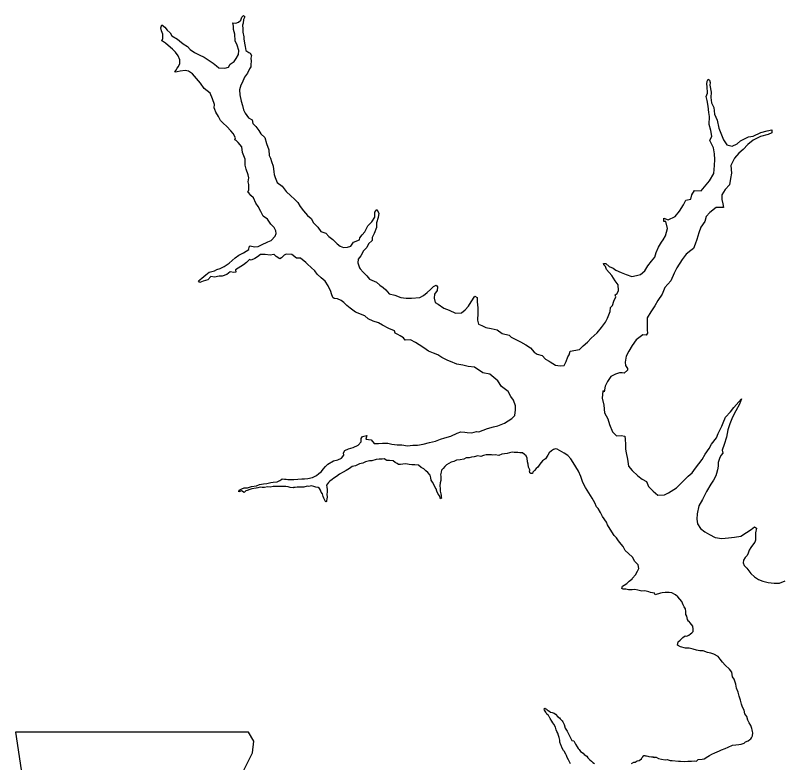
# Model space of a CAD drawing. Extents: x 31699 to 244310, y -8841 to 11474.
# Drawn here: x 134556.2 to 134890.4, y 1982.2 to 2307.3 of the extents above; entities that cross this region are included whole.
import ezdxf

# ---------------------------------------------------------------- set-up
doc = ezdxf.new("R2010")
doc.units = 0
doc.layers.add('G-ANNO-TEXT', color=7, linetype='Continuous')
doc.layers.add('R_Draft', color=7, linetype='Continuous')

msp = doc.modelspace()

# ---------------------------------------------------------------- linework, layer by layer
at = {"layer": 'G-ANNO-TEXT'}
msp.add_lwpolyline([(134556.16, 1995.52), (134561.23, 1961.68), (134558.98, 1910.36), (134563.49, 1907.54), (134571.95, 1907.54), (134571.95, 1889.5), (134643, 1889.5), (134646.38, 1896.83), (134645.26, 1908.67), (134646.95, 1922.21), (134653.15, 1932.92), (134657.1, 1940.82), (134662.74, 1949.27), (134666.12, 1958.3), (134668.94, 1965.63), (134674.02, 1971.83), (134675.14, 1975.78), (134672.89, 1978.6), (134655.41, 1978.6), (134659.35, 1986.49), (134659.92, 1991.57), (134657.58, 1995.47)], close=True, dxfattribs=at)
at = {"layer": 'R_Draft'}
for points in [[(134625.51, 2282.63), (134625.9, 2283.3), (134626.55, 2284.31), (134627.14, 2285.11), (134627.66, 2286.39), (134627.65, 2287.92), (134626.96, 2289.65), (134625.81, 2291.24), (134624.54, 2292.62), (134622.59, 2294.14), (134621.45, 2295.26), (134620.18, 2296.05), (134619.84, 2296.25), (134620.36, 2297.25), (134620.28, 2299.05), (134619.8, 2300.58), (134619.45, 2301.91), (134619.83, 2303.12), (134621.17, 2302.2), (134622.19, 2300.81), (134623.46, 2299.62), (134624.21, 2298.43), (134626.75, 2296.98), (134627.56, 2296.19), (134629.1, 2294.94), (134630.98, 2293.76), (134632.19, 2292.5), (134634.06, 2291.12), (134636.14, 2290.07), (134638.27, 2289.1), (134640.02, 2287.91), (134642.16, 2286.47), (134643.64, 2285.35), (134644.64, 2284.49), (134647.31, 2284.25), (134648.9, 2284.73), (134649.68, 2286.01), (134651.4, 2287.23), (134652.25, 2288.57), (134653.23, 2290.32), (134653.34, 2292.05), (134652.72, 2294.25), (134651.83, 2296.17), (134651.67, 2299.11), (134651.05, 2301.17), (134651.1, 2302.57), (134650.82, 2304.1), (134652.02, 2303.91), (134653.21, 2304.26), (134654.2, 2305.14), (134654.72, 2306.48), (134655.37, 2307.28), (134655.98, 2306.69), (134655.46, 2305.48), (134655.28, 2303.95), (134654.95, 2303.01), (134655.1, 2301.48), (134655.05, 2300.01), (134655.54, 2298.01), (134655.55, 2297.08), (134655.83, 2295.21), (134656.12, 2293.68), (134656.47, 2291.95), (134657.74, 2291.1), (134658.28, 2290.77), (134658.82, 2289.84), (134658.63, 2288.64), (134658.71, 2287.3), (134658.59, 2285.97), (134658.54, 2284.9), (134658.08, 2283.96), (134657.1, 2282.15), (134655.79, 2280.47), (134654.89, 2277.99), (134654.23, 2276.98), (134653.66, 2274.84), (134653.88, 2272.78), (134654.37, 2269.98), (134654.93, 2268.12), (134655.48, 2266.19), (134656.09, 2264.79), (134657.58, 2262.67), (134659.12, 2261.82), (134659.47, 2260.22), (134660.74, 2258.97), (134662.03, 2257.18), (134662.97, 2255.72), (134664.65, 2254.2), (134665.41, 2251.61), (134666.44, 2248.75), (134666.53, 2246.35), (134667.14, 2245.09), (134667.56, 2243.69), (134668.38, 2241.63), (134668.54, 2239.17), (134668.82, 2238.1), (134669.23, 2236.7), (134670.05, 2234.51), (134672.2, 2232.93), (134673.95, 2230.61), (134675.97, 2228.77)], [(134663, 2222.03), (134661.78, 2224.09), (134660.77, 2225.61), (134659.75, 2227.87), (134658.67, 2228.92), (134657.73, 2230.05), (134657.26, 2230.44), (134657.71, 2231.45), (134657.69, 2233.72), (134657.48, 2234.92), (134657.72, 2236.59), (134657.44, 2237.92), (134656.55, 2240.44), (134656.2, 2242.18), (134656.11, 2244.71), (134654.95, 2247.63), (134654.72, 2250.03), (134653.1, 2251.95), (134652.23, 2252.88), (134651.63, 2253.14), (134651.95, 2254.01), (134650.93, 2255.87), (134649.86, 2256.99), (134648.17, 2258.97), (134646.56, 2260.42), (134645.42, 2261.48), (134644.6, 2263.34), (134643.39, 2265.2), (134642.91, 2266.33), (134642.7, 2267.06), (134642.82, 2268.46), (134641.86, 2270.92), (134640.84, 2273.38), (134638.35, 2275.42), (134636.73, 2277.74), (134634.92, 2279.79), (134633.16, 2281.84), (134631.42, 2283.02), (134630.09, 2283.27), (134627.83, 2283.05), (134626.57, 2282.7), (134625.51, 2282.63)], [(134793.21, 2154.84), (134794.88, 2154.92), (134795.85, 2156.67), (134796.5, 2158.74), (134797.15, 2159.68), (134797.6, 2161.22), (134801.52, 2162), (134803.23, 2163.48), (134805.01, 2165.1), (134806.65, 2166.79), (134809.22, 2169.21), (134811.13, 2171.5), (134812.83, 2173.85), (134813.81, 2175.6), (134814.91, 2178.41), (134815.02, 2180.15), (134816.01, 2181.02), (134816.52, 2182.96), (134817.44, 2184.78), (134817.16, 2185.71), (134818.02, 2186.25), (134818.54, 2187.66), (134818.38, 2190.06), (134817.09, 2191.84), (134815.67, 2194.1), (134814.53, 2195.49), (134813.32, 2196.74), (134812.9, 2198.07), (134812.17, 2198.73), (134812.03, 2199.33), (134813.09, 2199.34), (134814.5, 2198.09), (134816.17, 2197.24), (134817.38, 2196.38), (134819.65, 2195.41), (134821.92, 2194.5), (134824.39, 2193.72), (134826.32, 2194.07), (134828.11, 2194.56), (134830.08, 2196.11), (134831.26, 2198.33), (134832.9, 2200.41), (134834.41, 2202.09), (134834.92, 2204.1), (134836.03, 2206.38), (134837.27, 2208.6), (134838.05, 2209.67), (134839.03, 2211.35), (134839.86, 2214.63), (134839.17, 2217.62), (134838.3, 2217.61), (134838.22, 2219.01), (134840.22, 2218.37), (134843.27, 2219.8), (134845.04, 2222.15), (134846.8, 2224.84), (134847.91, 2226.85), (134849.97, 2227.34), (134850.48, 2229.21), (134851.66, 2231.16), (134854.59, 2230.99), (134858.13, 2235.29), (134860.09, 2238.52), (134860.39, 2241.99), (134860.43, 2244.53), (134860.33, 2246.99), (134859.91, 2249.59), (134858.34, 2252.91), (134859.19, 2254.72), (134858.76, 2257.18), (134858, 2259.85), (134858.16, 2263.32), (134857.88, 2264.98), (134857.52, 2267.85), (134857.16, 2270.18), (134856.67, 2272.04), (134857.26, 2273.38), (134857.09, 2276.38), (134856.95, 2277.31), (134857.07, 2278.72), (134857.53, 2279.59), (134858.2, 2279.06), (134858.47, 2278.06), (134858.28, 2276.99), (134858.92, 2273.93), (134858.68, 2271.53), (134859.03, 2269.2), (134860.05, 2267.14), (134860.35, 2264.34), (134861.44, 2261.68), (134862.21, 2258.15), (134863.37, 2255.36), (134864.19, 2253.17), (134865.68, 2250.92), (134867.95, 2250.34), (134870.2, 2251.43), (134871.65, 2252.71), (134875.09, 2254.48), (134877.14, 2254.77), (134880.52, 2256.34), (134883.17, 2257.1)], [(134883.17, 2257.1), (134885.23, 2257.52), (134885.24, 2256.19), (134883.66, 2255.44), (134880.27, 2254.54), (134877.16, 2252.97), (134874.86, 2251.08), (134872.75, 2248.99), (134870.84, 2247.3), (134869.07, 2245.21), (134867.44, 2241.93), (134867.67, 2238.66), (134867.23, 2236.32), (134866.8, 2233.52), (134865.02, 2231.56), (134863.45, 2229.28), (134863.54, 2227.14), (134863.96, 2225.28), (134864.31, 2223.68), (134861.12, 2223.65), (134858.28, 2221.55), (134856.77, 2219.8), (134856.13, 2217.66), (134854.36, 2215.17), (134853.52, 2212.63), (134852.68, 2209.82), (134851.84, 2207.68), (134851.13, 2205.93), (134850.01, 2205.06), (134848.03, 2203.43), (134846.19, 2201.01), (134843.97, 2197.39), (134842.8, 2195.11), (134841.3, 2191.76), (134838.74, 2188.93), (134837.58, 2185.98), (134835.74, 2183.29), (134834.3, 2180.88), (134832.67, 2178.26), (134830.97, 2175.64), (134831, 2172.9), (134831.02, 2170.5), (134831.11, 2168.97), (134830.58, 2168.23), (134829.18, 2168.28), (134826.21, 2166.18), (134824.45, 2163.63), (134823.08, 2161.15), (134821.9, 2159), (134821.53, 2156.46), (134821.61, 2154.93), (134822.42, 2153.6), (134822.43, 2153), (134821.05, 2151.59), (134820.18, 2151.85), (134818.92, 2151.77), (134817.26, 2151.21), (134815.21, 2150.13), (134813.84, 2148.04), (134812.73, 2145.96), (134812.29, 2143.56), (134811.69, 2143.95), (134811.45, 2140.75), (134812.22, 2137.75), (134812.52, 2134.42), (134813.94, 2131.83), (134814.57, 2129.3), (134815.93, 2126.18), (134817.75, 2124.4), (134819.68, 2124.55), (134821.28, 2124.17), (134821.49, 2122.97), (134821.65, 2120.64), (134821.6, 2118.5), (134821.95, 2117.04), (134822.51, 2114.17), (134822.88, 2111.11), (134824.49, 2109.32), (134826.91, 2107.01), (134828.86, 2105.5), (134830.73, 2104.52), (134831.55, 2102.32), (134833.57, 2100.28), (134835.72, 2098.5), (134838.51, 2098.66), (134840.29, 2099.54), (134843.73, 2101.71), (134846.49, 2104.48), (134848.93, 2106.77), (134850.64, 2108.26), (134852.02, 2110.34), (134853.53, 2112.15), (134854.9, 2114.1), (134856.28, 2116.45), (134858.05, 2118.87), (134859.02, 2120.68), (134861.19, 2123.44), (134861.9, 2125.45), (134863.46, 2128.54), (134864.11, 2130.01), (134865.15, 2132.42)], [(134675.97, 2228.77), (134677.58, 2227.32), (134678.99, 2225.93), (134680.01, 2224.07), (134681.55, 2222.29), (134683.31, 2220.24), (134684.92, 2218.92), (134685.93, 2217.06), (134687.68, 2215.14), (134689.03, 2213.22), (134691.17, 2212.58), (134692.52, 2211.06), (134694.26, 2209.81), (134696.14, 2207.96), (134697.42, 2206.9), (134698.88, 2206.32), (134700.61, 2206.4), (134702.07, 2206.95), (134703.25, 2208.56), (134705.83, 2209.66), (134706.02, 2210.53), (134707.01, 2211.87), (134708.19, 2213.08), (134709.56, 2215.7), (134711.27, 2217.52), (134712.51, 2219.53), (134712.55, 2221.73), (134713.47, 2222.88), (134714.22, 2221.22), (134714.04, 2219.41), (134713.34, 2217.07), (134713.22, 2215), (134712.32, 2212.33), (134711.41, 2210.58), (134711.36, 2209.31), (134709.78, 2207.9), (134709.06, 2206.35), (134707.68, 2204.81), (134706.51, 2202.73), (134705.26, 2201.18), (134705.21, 2199.58), (134705.55, 2198.31), (134705.83, 2197.45), (134706.1, 2196.98), (134707.45, 2195.6), (134709.06, 2194.01), (134710.27, 2192.56), (134713.21, 2191.18), (134714.69, 2189.87), (134716.23, 2188.95), (134717.37, 2187.89), (134718.85, 2186.17), (134721.32, 2185.6), (134723.79, 2184.62), (134726.12, 2184.31), (134728.52, 2184.2), (134732.11, 2184.51), (134733.69, 2185.39), (134735.34, 2186.67), (134736.72, 2188.02), (134738.04, 2189.3), (134739.17, 2189.85), (134739.84, 2189.25), (134739.72, 2187.65), (134738.54, 2186.04), (134738.36, 2184.24), (134738.78, 2182.37), (134740.05, 2181.65), (134742.53, 2179.94), (134744.94, 2178.97), (134747.68, 2177.79), (134750.2, 2177.95), (134751.78, 2179.17), (134753.3, 2180.72), (134754.41, 2182.66), (134756.11, 2185.15), (134757.05, 2184.49), (134757.13, 2182.63), (134757.43, 2180.03), (134757.39, 2177.76), (134757.22, 2174.75), (134757.64, 2172.96), (134759.04, 2172.44), (134760.91, 2171.52), (134763.18, 2171.08), (134765.84, 2170.44), (134767.92, 2168.93), (134771.06, 2168.16), (134771.8, 2167.3), (134773.67, 2166.38), (134775.88, 2165.2), (134778.22, 2164.03), (134780.29, 2162.65), (134781.84, 2160.73), (134783.18, 2159.94), (134785.32, 2159.3), (134786.86, 2157.78), (134788.34, 2156.86), (134788.87, 2156.6), (134791.22, 2155.09), (134793.21, 2154.84)], [(134753.11, 2154.56), (134750.78, 2155.14), (134748.25, 2155.58), (134745.51, 2156.75), (134744.24, 2157.14), (134741.76, 2158.38), (134740.02, 2159.57), (134738.08, 2160.35), (134735.95, 2161.26), (134733.87, 2162.64), (134731.79, 2164.02), (134730.19, 2165), (134728.11, 2166.18), (134725.79, 2166.03), (134725.04, 2167.02), (134723.5, 2167.94), (134722.57, 2168.4), (134721.36, 2169.05), (134721.09, 2170.12), (134718.68, 2171.09), (134715.94, 2172.47), (134714.2, 2173.51), (134711.86, 2174.29), (134709.66, 2175.34), (134708.18, 2176.59), (134704.17, 2178.15), (134701.76, 2179.86), (134700.42, 2181.11), (134699.01, 2182.37), (134697.93, 2183.29), (134696.33, 2183.94), (134694.87, 2184.13), (134694.26, 2184.52), (134693.65, 2186.18), (134693.37, 2187.11), (134692.28, 2189.57), (134690.99, 2191.63), (134689.25, 2193.14), (134687.5, 2194.73), (134686.49, 2196.18), (134683.2, 2199.08), (134682.53, 2199.81), (134680.18, 2201.59), (134678.45, 2201.64), (134676.44, 2203.29), (134673.97, 2203.46), (134673.12, 2202.92), (134671.93, 2201.77), (134671.27, 2201.3), (134669.66, 2202.42), (134668.79, 2203.27), (134668.59, 2203.27), (134667, 2202.99), (134664.86, 2203.3), (134662.74, 2203.21), (134661.55, 2202.2), (134660.29, 2201.45), (134658.77, 2200.84), (134657.97, 2201.03), (134656.72, 2199.82), (134655.4, 2198.73), (134651.97, 2196.63), (134652.04, 2195.63), (134651.18, 2195.36), (134649.65, 2195.67), (134648.2, 2194.59), (134646.14, 2193.9), (134644.81, 2193.76), (134642.82, 2193.4), (134641.16, 2193.65), (134639.91, 2192.24), (134637.79, 2191.68), (134636.46, 2191.07), (134635.79, 2191.86), (134637.24, 2193.01), (134639.09, 2194.37), (134640.47, 2195.51), (134642.79, 2196.2), (134643.85, 2196.75), (134645.24, 2197.23), (134646.96, 2197.98), (134649.14, 2199.47), (134651.84, 2201.77), (134653.43, 2202.92), (134655.48, 2204.01), (134657.79, 2205.5), (134657.85, 2206.57), (134658.37, 2207.04), (134660.24, 2206.59), (134661.83, 2206.74), (134663.22, 2207.49), (134666, 2208.78), (134667.46, 2209.4), (134669.23, 2211.29), (134669.56, 2212.42), (134669.54, 2213.56), (134668.73, 2214.95), (134667.25, 2216.4), (134665.83, 2218.66), (134664.02, 2219.91), (134663, 2222.03)], [(134666.94, 2102.11), (134665.88, 2102.17), (134664.48, 2101.95), (134663.55, 2101.88), (134662.69, 2102), (134661.69, 2101.79), (134660.96, 2101.58), (134659.1, 2101.3), (134658.18, 2101.02), (134657.05, 2100.54), (134656.39, 2100.47), (134655.66, 2099.73), (134654.52, 2100.38), (134653.4, 2099.97), (134653.59, 2100.71), (134654.71, 2101.32), (134655.77, 2101.8), (134657.1, 2101.75), (134658.83, 2102.36), (134661.09, 2102.59), (134662.41, 2103.13), (134664.13, 2103.55), (134665.6, 2103.7), (134667.32, 2104.12), (134668.38, 2104.2), (134670.05, 2104.35), (134671.17, 2104.89), (134672.09, 2105.5), (134672.29, 2105.64), (134673.29, 2105.58), (134673.96, 2105.52), (134674.76, 2105.39), (134675.89, 2105.34), (134677.28, 2105.42), (134679.01, 2105.5), (134680.74, 2105.72), (134681.94, 2105.67), (134683.33, 2105.88), (134685.39, 2106.3), (134687.24, 2107.06), (134688.23, 2107.93), (134689.28, 2108.88), (134690.07, 2109.82), (134691.12, 2110.97), (134692.04, 2111.98), (134694.56, 2113.47), (134696.48, 2113.89), (134698, 2114.64), (134699.05, 2115.92), (134698.98, 2116.92), (134699.5, 2118.06), (134701.09, 2118.67), (134703.14, 2119.36), (134705.32, 2120.38), (134706.64, 2121.8), (134706.62, 2123.2), (134707.15, 2124.07), (134709, 2124.56), (134708.69, 2122.89), (134710.89, 2122.58), (134712.23, 2120.99), (134714.16, 2121.07), (134715.89, 2121.23), (134718.15, 2121.25), (134719.95, 2120.73), (134722.28, 2120.42), (134724.28, 2120.44), (134726.81, 2120.07), (134729.07, 2120.29), (134731.06, 2120.31), (134733.52, 2120.74), (134736.31, 2121.43), (134738.96, 2121.99), (134741.08, 2122.95), (134742.93, 2123.57), (134745.65, 2124.2), (134748.37, 2125.56), (134749.89, 2126.11), (134751.69, 2125.93), (134752.69, 2125.87), (134754.82, 2125.69), (134756.8, 2126.31), (134757.74, 2126.06), (134761.58, 2127.5), (134764.23, 2128.32), (134766.02, 2128.74), (134768.94, 2129.91), (134770.59, 2130.92), (134772.18, 2131.94), (134773.49, 2133.22), (134773.73, 2135.69), (134773.78, 2137.43), (134772.82, 2139.89), (134771.74, 2141.48), (134770.52, 2143.73), (134767.64, 2145.84), (134766.08, 2148.29), (134762.59, 2151.26), (134759.59, 2151.76), (134755.91, 2154.26), (134753.11, 2154.56)], [(134872.11, 2140.5), (134871.21, 2138.09), (134869.64, 2135.2), (134868.21, 2132.45), (134866.98, 2129.64), (134866.07, 2126.96), (134865.51, 2123.75), (134864.48, 2120.54), (134863.71, 2118.2), (134863.99, 2116.87), (134863.13, 2115.79), (134862.48, 2114.58), (134861.97, 2112.84), (134861.92, 2111.17), (134861.6, 2109.57), (134861.16, 2107.96), (134860.97, 2106.96), (134859.92, 2105.08), (134858.68, 2103.33), (134856.85, 2100.11), (134855.16, 2096.63), (134853.52, 2093.87), (134852.83, 2090.46), (134852.65, 2088.06), (134852.94, 2086.13), (134854.23, 2084.07), (134856.11, 2082.56), (134858.18, 2081.38), (134860.65, 2080.14), (134863.52, 2079.77), (134866.38, 2079.99), (134868.97, 2080.22), (134871.82, 2080.78), (134874.2, 2082.34), (134876.31, 2083.57), (134877.7, 2084.85), (134878.64, 2084.19), (134878.19, 2082.12), (134878.21, 2080.78), (134878.22, 2079.05), (134877.84, 2078.11), (134876.85, 2076.77), (134876.06, 2075.76), (134875.41, 2074.68), (134874.96, 2073.34), (134874.57, 2072.27), (134873.65, 2071.4), (134872.93, 2070.32), (134872.74, 2069.18), (134873.29, 2067.99), (134874.43, 2066.87), (134876.12, 2064.55), (134877.66, 2063.1), (134879.47, 2061.91), (134881.28, 2061.2), (134883.74, 2060.56), (134886.27, 2060.32), (134888.67, 2060.27), (134891.05, 2061.23)], [(134865.15, 2132.42), (134867.32, 2134.85), (134868.76, 2136.66), (134870.93, 2139.15), (134872.11, 2140.5)], [(134820.05, 2057.97), (134820.24, 2058.91), (134820.97, 2059.38), (134822.16, 2060.2), (134823.21, 2061.14), (134824.4, 2061.95), (134824.53, 2061.95), (134824.6, 2062.42), (134825.98, 2063.9), (134826.76, 2065.45), (134827.41, 2066.65), (134827.13, 2068.19), (134825.65, 2069.77), (134824.63, 2071.56), (134822.88, 2073.21), (134821.47, 2074.53), (134820.52, 2076.26), (134819.72, 2077.25), (134818.5, 2078.71), (134817.62, 2080.03), (134816.68, 2081.02), (134814.99, 2083.81), (134813.84, 2085.6), (134813.29, 2086.79), (134811.54, 2089.24), (134810.72, 2090.97), (134809.64, 2092.76), (134808.97, 2093.42), (134808.22, 2095.28), (134807.06, 2097.2), (134805.71, 2099.59), (134804.15, 2101.91), (134803, 2104.1), (134802.24, 2106.69), (134801.09, 2109.02), (134800, 2110.88), (134798.78, 2112.8), (134797.77, 2114.32), (134796.49, 2115.84), (134794.88, 2116.76), (134792.94, 2118.01), (134791.87, 2118.53), (134791.2, 2118.72), (134790.34, 2118.45), (134789.42, 2117.91), (134788.43, 2117.03), (134787.78, 2115.95), (134786.8, 2114.34), (134785.47, 2113.46), (134784.36, 2112.05), (134783.44, 2110.71), (134782.78, 2110.23), (134782.06, 2109.36), (134781.34, 2108.62), (134781.08, 2108.01), (134780.94, 2107.95), (134780.48, 2108.01), (134779.94, 2108.34), (134779.8, 2109.2), (134780.07, 2109.27), (134779.45, 2110.67), (134779.3, 2112.07), (134779.03, 2113.13), (134778.81, 2114.6), (134778.33, 2115.72), (134777.6, 2116.32), (134776.86, 2116.98), (134775.66, 2116.97), (134774.73, 2117.16), (134773.2, 2117.07), (134772.33, 2117.2), (134771.07, 2116.92), (134770.08, 2116.71), (134768.95, 2116.56), (134767.82, 2116.35), (134766.56, 2115.87), (134764.89, 2116.12), (134763.9, 2115.98), (134763.3, 2116.11), (134762.17, 2116.16), (134760.97, 2116.08), (134759.84, 2115.87), (134758.72, 2115.39), (134757.38, 2115.71), (134755.79, 2115.23), (134754.66, 2115.15), (134753.6, 2114.74), (134752.34, 2114.73), (134751.21, 2114.25), (134749.69, 2113.96), (134748.09, 2113.82), (134746.9, 2113.2), (134745.71, 2112.86), (134744.72, 2112.38), (134743.79, 2111.7), (134742.93, 2111.03), (134742.21, 2110.22), (134741.62, 2109.41), (134741.43, 2108.54), (134741.11, 2107.47), (134741.25, 2106.87)], [(134741.25, 2106.87), (134741.33, 2105.87), (134741.2, 2104.87), (134741.02, 2103.87), (134740.83, 2102.6), (134740.91, 2101.53), (134740.92, 2100.33), (134741.2, 2099.13), (134741.41, 2098.4), (134741.41, 2097.8), (134741.49, 2097.27), (134741.09, 2097), (134740.95, 2097.33), (134740.81, 2098.06), (134740.07, 2098.99), (134739.46, 2100.25), (134739.25, 2101.38), (134738.78, 2101.91), (134738.43, 2102.98), (134737.69, 2104.24), (134737.08, 2105.1), (134736.87, 2106.16), (134736.66, 2107.23), (134735.65, 2108.42), (134734.71, 2109.21), (134733.83, 2110), (134732.76, 2110.66), (134731.49, 2111.64), (134729.89, 2111.76), (134728.63, 2111.82), (134727.43, 2111.94), (134726.7, 2112.06), (134725.76, 2112.12), (134724.77, 2111.98), (134723.7, 2111.9), (134722.91, 2111.96), (134722.24, 2112.35), (134721.43, 2112.81), (134720.49, 2113.47), (134718.96, 2113.58), (134717.7, 2113.64), (134716.56, 2114.36), (134715.7, 2114.15), (134714.43, 2114.21), (134713.11, 2114.06), (134711.25, 2113.44), (134710.19, 2113.43), (134708.53, 2113.01), (134707.27, 2112.53), (134705.88, 2112.12), (134704.09, 2111.36), (134702.63, 2111.08), (134701.51, 2110.14), (134700.12, 2109.26), (134698.73, 2108.51), (134697.21, 2107.76), (134695.83, 2106.61), (134694.64, 2105.93), (134693.98, 2105.39), (134692.99, 2104.65), (134692.33, 2104.04), (134691.48, 2102.9), (134691.68, 2102.1), (134691.76, 2100.96), (134691.77, 2100.03), (134691.72, 2098.83), (134691.8, 2097.9), (134691.61, 2096.89), (134691.55, 2096.29), (134691.55, 2095.83), (134691.35, 2095.69), (134691.09, 2095.75), (134690.95, 2096.09), (134690.68, 2096.68), (134690.34, 2097.21), (134690.07, 2098.01), (134689.79, 2099.14), (134689.25, 2099.87), (134688.91, 2100.74), (134688.43, 2101.4), (134687.83, 2101.86), (134686.9, 2101.98), (134686.03, 2102.31), (134685.03, 2102.63), (134683.83, 2102.28), (134683.04, 2102.41), (134681.64, 2102.06), (134680.11, 2102.05), (134678.78, 2102.1), (134677.85, 2101.89), (134677.19, 2101.88), (134676.99, 2101.81), (134675.72, 2101.94), (134674.86, 2102.19), (134673.86, 2102.32), (134672.66, 2102.37), (134671.6, 2102.36), (134670.47, 2102.35), (134669.07, 2102.33), (134668.27, 2102.26), (134666.94, 2102.11)], [(134847.83, 2047.92), (134847.68, 2049.05), (134847.08, 2049.98), (134846.73, 2050.84), (134846.05, 2052.37), (134845.18, 2053.29), (134844.44, 2054.35), (134843.3, 2055.21), (134841.76, 2056.06), (134840.56, 2056.18), (134838.83, 2056.16), (134837.57, 2056.02), (134836.77, 2055.88), (134834.52, 2055.25), (134834.18, 2055.92), (134832.51, 2056.23), (134831.71, 2056.49), (134830.04, 2056.94), (134828.65, 2056.86), (134826.91, 2057.24), (134825.65, 2057.56), (134824.45, 2057.42), (134822.92, 2057.33), (134821.79, 2057.66), (134820.66, 2057.71), (134820.05, 2057.97)], [(134830.61, 1985.16), (134830.81, 1985.16), (134831.34, 1985.03), (134831.81, 1984.9), (134832.88, 1984.71), (134833.67, 1984.72), (134834.34, 1984.46), (134833.61, 1984.59), (134834.94, 1984.54), (134836.01, 1983.95), (134837.28, 1983.69), (134838.81, 1983.44), (134839.67, 1983.58), (134841.07, 1983.13), (134841.87, 1983.07), (134844.6, 1982.83), (134844.87, 1982.84), (134845.6, 1982.91), (134847.06, 1982.72), (134848.72, 1982.87), (134850.25, 1982.89), (134851.45, 1982.97), (134852.45, 1982.85), (134853.24, 1983.52), (134854.97, 1983.67), (134855.76, 1983.88), (134857.42, 1984.83), (134858.14, 1985.31), (134859.2, 1985.85), (134860.52, 1986.46), (134861.45, 1986.94), (134862.44, 1987.28), (134863.44, 1987.76), (134865.03, 1988.38), (134866.28, 1988.99), (134868.14, 1989.74), (134869.67, 1989.89), (134870.86, 1990.11), (134871.92, 1990.18), (134873.18, 1990.73), (134873.84, 1991.27), (134874.9, 1991.75), (134875.63, 1992.22), (134876.09, 1992.63), (134876.42, 1993.03), (134876.81, 1993.9), (134877.06, 1995.24), (134876.85, 1995.7), (134876.78, 1996.5), (134876.51, 1997.1), (134876.09, 1998.3), (134875.42, 1999.49), (134874.87, 2000.75), (134874.46, 2002.22), (134873.58, 2003.48), (134873.23, 2005.07), (134872.48, 2006.33), (134872.14, 2007.67), (134871.59, 2009.33), (134871.1, 2011.06), (134870.55, 2012.92), (134869.93, 2014.65), (134869.65, 2016.31), (134868.83, 2018.57), (134868.22, 2019.5), (134867.8, 2021.5), (134866.92, 2022.89), (134864.91, 2024.54), (134863.83, 2025.86), (134862.82, 2027.25), (134861.87, 2028.31), (134860, 2029.43), (134858.73, 2029.81), (134857.33, 2030.07), (134855.33, 2030.85), (134854, 2030.9), (134852.46, 2031.15), (134851.06, 2031.54), (134849.33, 2032.05), (134847.73, 2032.04), (134845.53, 2032.55), (134844.26, 2033.33), (134844.51, 2034.74), (134845.37, 2035.55), (134846.55, 2036.63), (134847.54, 2037.3), (134848.28, 2037.24), (134849.14, 2037.59), (134849.93, 2038.2), (134850.52, 2038.67), (134850.98, 2039.27), (134851.1, 2040.28), (134850.96, 2041.61), (134850.35, 2042.34), (134849.74, 2043), (134849.34, 2043.66), (134848.94, 2043.79), (134848.53, 2044.52), (134848.25, 2045.98), (134847.91, 2046.65), (134847.83, 2047.92)], [(134797.72, 1981.69), (134797.11, 1982.82), (134796.77, 1983.48), (134796.23, 1984.47), (134795.89, 1985.34), (134795.62, 1985.94), (134794.94, 1987.13), (134794.6, 1987.53), (134794.06, 1988.46), (134793.58, 1989.65), (134793.45, 1989.98), (134793.1, 1991.11), (134793.02, 1992.05), (134792.81, 1993.18), (134792.47, 1994.04), (134792.13, 1995.04), (134791.72, 1995.77), (134791.51, 1996.5), (134791.17, 1997.63), (134790.36, 1998.89), (134790.02, 1999.56), (134789.54, 2000.22), (134788.87, 2001.35), (134788.6, 2001.94), (134788.46, 2002.14), (134788.12, 2002.74), (134787.45, 2003.33), (134786.97, 2004.2), (134786.43, 2005.06), (134786.23, 2005.59), (134786.56, 2005.86), (134786.96, 2005.6), (134787.29, 2005.4), (134787.5, 2005.2), (134787.9, 2004.94), (134788.3, 2004.68), (134788.97, 2004.22), (134789.7, 2004.02), (134790.57, 2003.76), (134791.11, 2003.24), (134792.12, 2002.18), (134792.85, 2001.65), (134793.12, 2001.32), (134794.06, 2000.46), (134794.34, 1999.93), (134794.95, 1998.74), (134795.3, 1997.27), (134796.18, 1995.88), (134796.72, 1995.02), (134797.4, 1993.56), (134798.28, 1991.83), (134799.08, 1991.64), (134799.89, 1990.25), (134800.51, 1989.05), (134800.98, 1988.33), (134801.45, 1987.86), (134802.06, 1987.07), (134803.19, 1986.35), (134803.6, 1985.68), (134804.81, 1984.96), (134805.28, 1984.3), (134806.15, 1983.37), (134806.82, 1982.91), (134807.36, 1982.32), (134808.1, 1981.79)], [(134824.19, 1981.89), (134825.19, 1982.37), (134825.85, 1982.37), (134826.64, 1982.98), (134827.5, 1983.19), (134828.56, 1983.87), (134828.69, 1984.27), (134829.08, 1984.74), (134829.54, 1985.28), (134830.01, 1985.35), (134830.28, 1985.22), (134830.61, 1985.16)]]:
    msp.add_lwpolyline(points, dxfattribs=at)

doc.saveas('drawing.dxf')
